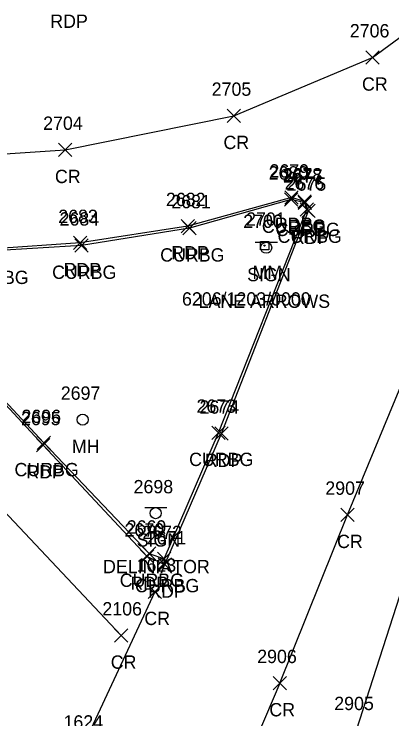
# Model space of a CAD drawing. Extents: x 1623612 to 1625808, y 621345 to 627748.
# Drawn here: x 1624694.8 to 1624751.6, y 626381.4 to 626487.2 of the extents above; entities that cross this region are included whole.
import ezdxf

# ---------------------------------------------------------------- set-up
doc = ezdxf.new("R2010")
doc.units = 0
for name, color, linetype in [('P_A', 7, 'Continuous'), ('P_I', 7, 'Continuous'), ('P_TIC', 7, 'Continuous'), ('PET', 7, 'Continuous'), ('PRC', 7, 'Continuous'), ('R_A', 7, 'Continuous'), ('R_I', 7, 'Continuous'), ('R_TIC', 7, 'Continuous'), ('RC', 7, 'Continuous'), ('S_A', 7, 'Continuous'), ('S_C', 7, 'Continuous'), ('S_I', 7, 'Continuous'), ('SRM', 7, 'Continuous'), ('SSGN', 7, 'Continuous'), ('U_A', 7, 'Continuous'), ('U_I', 7, 'Continuous'), ('UUMH', 7, 'Continuous')]:
    doc.layers.add(name, color=color, linetype=linetype)

msp = doc.modelspace()

# ---------------------------------------------------------------- linework, layer by layer
at = {"layer": 'P_TIC'}
for points in [[(1624747.65, 626479.73), (1624749.65, 626481.73)], [(1624749.65, 626479.73), (1624747.65, 626481.73)], [(1624726.83, 626470.96), (1624728.83, 626472.96)], [(1624728.83, 626470.96), (1624726.83, 626472.96)], [(1624701.49, 626465.85), (1624703.49, 626467.85)], [(1624703.49, 626465.85), (1624701.49, 626467.85)], [(1624735.48, 626458.68), (1624737.48, 626460.68)], [(1624737.48, 626458.68), (1624735.48, 626460.68)], [(1624737.46, 626458.11), (1624739.46, 626460.11)], [(1624739.46, 626458.11), (1624737.46, 626460.11)], [(1624738.05, 626456.71), (1624740.05, 626458.71)], [(1624740.05, 626456.71), (1624738.05, 626458.71)], [(1624719.92, 626454.4), (1624721.92, 626456.4)], [(1624721.92, 626454.4), (1624719.92, 626456.4)], [(1624703.73, 626451.86), (1624705.73, 626453.86)], [(1624705.73, 626451.86), (1624703.73, 626453.86)], [(1624724.97, 626423.23), (1624726.97, 626425.23)], [(1624726.97, 626423.23), (1624724.97, 626425.23)], [(1624698.14, 626421.5), (1624700.14, 626423.5)], [(1624700.14, 626421.5), (1624698.14, 626423.5)], [(1624698.14, 626421.5), (1624700.14, 626423.5)], [(1624700.14, 626421.5), (1624698.14, 626423.5)], [(1624743.9, 626411.05), (1624745.9, 626413.05)], [(1624745.9, 626411.05), (1624743.9, 626413.05)], [(1624713.78, 626404.78), (1624715.78, 626406.78)], [(1624715.78, 626404.78), (1624713.78, 626406.78)], [(1624713.78, 626404.78), (1624715.78, 626406.78)], [(1624715.78, 626404.78), (1624713.78, 626406.78)], [(1624716.47, 626403.59), (1624718.47, 626405.59)], [(1624718.47, 626403.59), (1624716.47, 626405.59)], [(1624714.94, 626399.49), (1624716.94, 626401.49)], [(1624716.94, 626399.49), (1624714.94, 626401.49)], [(1624709.89, 626392.93), (1624711.89, 626394.93)], [(1624711.89, 626392.93), (1624709.89, 626394.93)], [(1624733.72, 626385.78), (1624735.72, 626387.78)], [(1624735.72, 626385.78), (1624733.72, 626387.78)]]:
    msp.add_lwpolyline(points, dxfattribs=at)
at = {"layer": 'PET'}
for points in [[(1624714.78, 626405.78), (1624717.47, 626404.59), (1624725.97, 626424.23), (1624739.05, 626457.71), (1624738.46, 626459.11), (1624736.48, 626459.68), (1624720.92, 626455.4), (1624704.73, 626452.86), (1624691.7, 626451.99), (1624676.06, 626452.07), (1624674.62, 626451.53), (1624673.92, 626450.44), (1624674.53, 626449.05), (1624699.14, 626422.5)], [(1624714.78, 626405.78), (1624699.14, 626422.5)]]:
    msp.add_lwpolyline(points, dxfattribs=at)
at = {"layer": 'PRC'}
for points in [[(1624202.38, 626941), (1624231.95, 626909.33), (1624268.3, 626868.91), (1624305.54, 626828.99), (1624337.86, 626793.81), (1624369.19, 626760.84), (1624403.29, 626724.16), (1624436.76, 626689.12), (1624471.08, 626653.03), (1624500.99, 626619.01), (1624533.46, 626585.06), (1624572.18, 626543.82), (1624598.35, 626515.6), (1624627.03, 626484.27), (1624657.97, 626450.75), (1624685.1, 626421.27), (1624710.89, 626393.93)], [(1624734.72, 626386.78), (1624744.9, 626412.05), (1624760.66, 626450.1), (1624774.5, 626485.17), (1624790.6, 626525.88), (1624807.67, 626567), (1624823.36, 626605.3), (1624843.35, 626654.29), (1624857.69, 626692.78)], [(1624746.25, 626379.72), (1624755.28, 626407.62), (1624769.23, 626442.41), (1624785.45, 626481.97), (1624800.21, 626519.37), (1624817.93, 626562.99), (1624833.55, 626600.88), (1624853.94, 626650.59), (1624866.71, 626682.78)], [(1624657.54, 626467.38), (1624680.7, 626465.41), (1624702.49, 626466.85), (1624727.83, 626471.96), (1624748.65, 626480.73), (1624759.02, 626488.3)], [(1624715.94, 626400.49), (1624704.96, 626376.94), (1624691.64, 626344.18), (1624683.71, 626324.4)], [(1624734.72, 626386.78), (1624728.1, 626371.26)]]:
    msp.add_lwpolyline(points, dxfattribs=at)
at = {"layer": 'R_TIC'}
for points in [[(1624735.44, 626458.38), (1624737.44, 626460.38)], [(1624737.44, 626458.38), (1624735.44, 626460.38)], [(1624737.51, 626457.9), (1624739.51, 626459.9)], [(1624739.51, 626457.9), (1624737.51, 626459.9)], [(1624737.81, 626456.88), (1624739.81, 626458.88)], [(1624739.81, 626456.88), (1624737.81, 626458.88)], [(1624720.16, 626454.07), (1624722.16, 626456.07)], [(1624722.16, 626454.07), (1624720.16, 626456.07)], [(1624703.93, 626451.47), (1624705.93, 626453.47)], [(1624705.93, 626451.47), (1624703.93, 626453.47)], [(1624724.52, 626423.37), (1624726.52, 626425.37)], [(1624726.52, 626423.37), (1624724.52, 626425.37)], [(1624698.26, 626421.83), (1624700.26, 626423.83)], [(1624700.26, 626421.83), (1624698.26, 626423.83)], [(1624698.26, 626421.83), (1624700.26, 626423.83)], [(1624700.26, 626421.83), (1624698.26, 626423.83)], [(1624714.09, 626405.22), (1624716.09, 626407.22)], [(1624716.09, 626405.22), (1624714.09, 626407.22)], [(1624714.09, 626405.22), (1624716.09, 626407.22)], [(1624716.09, 626405.22), (1624714.09, 626407.22)], [(1624716.37, 626404.41), (1624718.37, 626406.41)], [(1624718.37, 626404.41), (1624716.37, 626406.41)]]:
    msp.add_lwpolyline(points, dxfattribs=at)
at = {"layer": 'RC'}
for points in [[(1624715.09, 626406.22), (1624717.37, 626405.41), (1624725.52, 626424.37), (1624738.81, 626457.88), (1624738.51, 626458.9), (1624736.44, 626459.38), (1624721.16, 626455.07), (1624704.93, 626452.47), (1624691.74, 626451.7), (1624676.08, 626451.9), (1624674.96, 626451.46), (1624674.26, 626450.28), (1624674.76, 626449.11), (1624699.26, 626422.83)], [(1624715.09, 626406.22), (1624699.26, 626422.83)]]:
    msp.add_lwpolyline(points, dxfattribs=at)
at = {"layer": 'SRM'}
msp.add_lwpolyline([(1624731.81, 626453.09), (1624733.06, 626453.09), (1624733.06, 626451.84), (1624731.81, 626451.84)], close=True, dxfattribs=at)
msp.add_circle((1624732.43, 626452.46), 0.0833, dxfattribs=at)
at = {"layer": 'SSGN'}
for p, q in [((1624731.03, 626452.97), (1624734.36, 626452.97)), ((1624732.68, 626452.14), (1624732.68, 626452.14)), ((1624714.43, 626413.13), (1624717.76, 626413.13)), ((1624716.07, 626412.29), (1624716.07, 626412.29))]:
    msp.add_line(p, q, dxfattribs=at)
for centre in [(1624732.68, 626452.14), (1624716.07, 626412.29)]:
    msp.add_circle(centre, 0.833, dxfattribs=at)
at = {"layer": 'UUMH'}
for p, q in [((1624705.11, 626426.32), (1624705.11, 626426.32)), ((1624705.95, 626426.32), (1624705.95, 626426.32))]:
    msp.add_line(p, q, dxfattribs=at)
msp.add_circle((1624705.11, 626426.32), 0.833, dxfattribs=at)

# ---------------------------------------------------------------- texts
at = {"layer": 'P_A'}
for s, p in [('RDP', (1624700.23, 626485.16)), ('CR', (1624747.08, 626475.73)), ('CR', (1624726.26, 626466.96)), ('CR', (1624700.93, 626461.85)), ('RDP', (1624733.97, 626454.68)), ('RDP', (1624735.95, 626454.11)), ('RDP', (1624736.54, 626452.71)), ('RDP', (1624718.41, 626450.4)), ('RDP', (1624702.22, 626447.86)), ('RDP', (1624723.45, 626419.23)), ('RDP', (1624696.63, 626417.5)), ('RDP', (1624696.63, 626417.5)), ('CR', (1624743.34, 626407.05)), ('RDP', (1624712.27, 626400.78)), ('RDP', (1624712.27, 626400.78)), ('RDP', (1624714.96, 626399.59)), ('CR', (1624714.37, 626395.49)), ('CR', (1624709.32, 626388.93)), ('CR', (1624733.16, 626381.78))]:
    msp.add_text(s, height=2, dxfattribs=at).set_placement(p)
at = {"layer": 'P_I'}
for s, p in [('2706', (1624745.25, 626483.73)), ('2705', (1624724.49, 626474.96)), ('2704', (1624699.16, 626469.85)), ('2679', (1624733.17, 626462.68)), ('2678', (1624735.15, 626462.11)), ('2675', (1624735.75, 626460.71)), ('2682', (1624717.61, 626458.4)), ('2683', (1624701.43, 626455.86)), ('2674', (1624722.66, 626427.23)), ('2695', (1624695.83, 626425.5)), ('2695', (1624695.83, 626425.5)), ('2907', (1624741.57, 626415.05)), ('2670', (1624711.39, 626408.78)), ('2670', (1624711.39, 626408.78)), ('2671', (1624714.73, 626407.59)), ('1623', (1624713.2, 626403.49)), ('2106', (1624708.06, 626396.93)), ('2906', (1624731.33, 626389.78)), ('2905', (1624742.91, 626382.72)), ('1624', (1624702.22, 626379.94))]:
    msp.add_text(s, height=2, dxfattribs=at).set_placement(p)
at = {"layer": 'R_A'}
for p in [(1624732.03, 626454.38), (1624734.09, 626453.9), (1624734.39, 626452.88), (1624716.75, 626450.07), (1624700.51, 626447.47), (1624687.32, 626446.7), (1624721.1, 626419.37), (1624694.85, 626417.83), (1624694.85, 626417.83), (1624710.67, 626401.22), (1624710.67, 626401.22), (1624712.96, 626400.41)]:
    msp.add_text('CURBG', height=2, dxfattribs=at).set_placement(p)
at = {"layer": 'R_I'}
for s, p in [('2680', (1624733.05, 626462.38)), ('2677', (1624735.2, 626461.9)), ('2676', (1624735.45, 626460.88)), ('2681', (1624718.42, 626458.07)), ('2684', (1624701.62, 626455.47)), ('2673', (1624722.21, 626427.37)), ('2696', (1624695.9, 626425.83)), ('2696', (1624695.9, 626425.83)), ('2669', (1624711.72, 626409.22)), ('2669', (1624711.72, 626409.22)), ('2672', (1624714.07, 626408.41))]:
    msp.add_text(s, height=2, dxfattribs=at).set_placement(p)
at = {"layer": 'S_A'}
for s, p in [('SIGN', (1624729.82, 626447.12)), ('MM', (1624730.62, 626447.46)), ('SIGN', (1624713.21, 626407.27))]:
    msp.add_text(s, height=2, dxfattribs=at).set_placement(p)
at = {"layer": 'S_C'}
for s, p in [('6206/1203/0000', (1624720.03, 626443.46)), ('LANE ARROWS', (1624722.52, 626443.12)), ('DELINIATOR', (1624708.16, 626403.27))]:
    msp.add_text(s, height=2, dxfattribs=at).set_placement(p)
at = {"layer": 'S_I'}
for s, p in [('2701', (1624729.66, 626455.46)), ('2700', (1624729.23, 626455.12)), ('2698', (1624712.75, 626415.27))]:
    msp.add_text(s, height=2, dxfattribs=at).set_placement(p)
at = {"layer": 'U_A'}
msp.add_text('MH', height=2, dxfattribs=at).set_placement((1624703.48, 626421.32))
at = {"layer": 'U_I'}
msp.add_text('2697', height=2, dxfattribs=at).set_placement((1624701.81, 626429.32))

doc.saveas('drawing.dxf')
